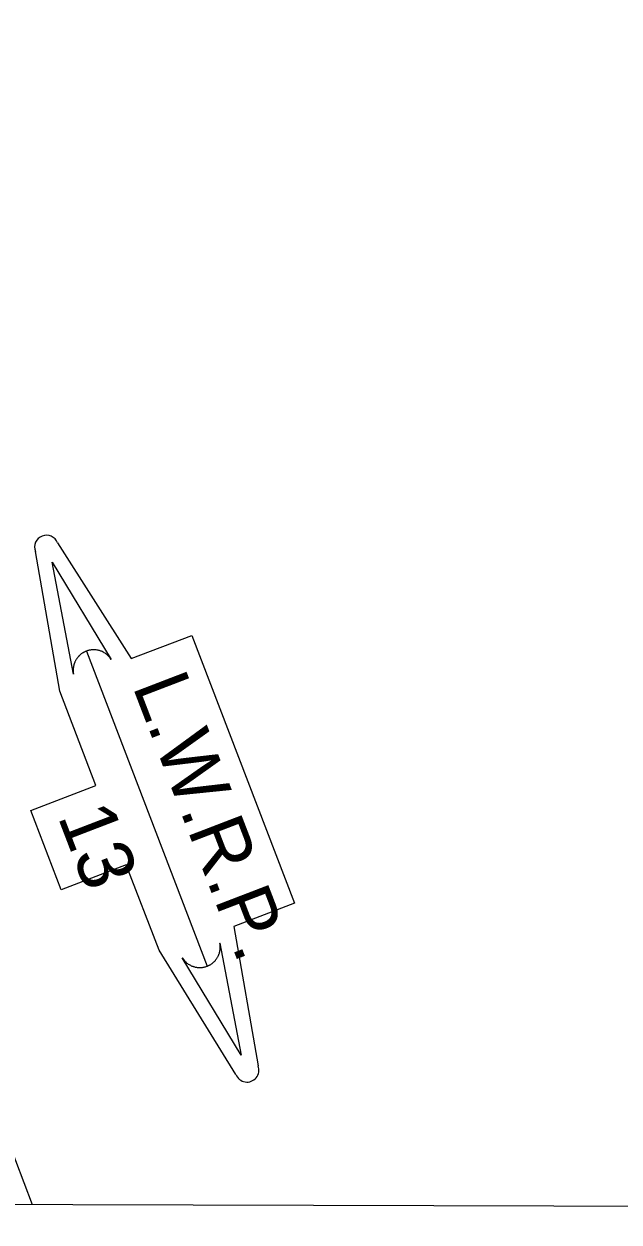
# Model space of a CAD drawing. Extents: x 3161665 to 3199565, y 885729 to 911164.
# Drawn here: x 3183187 to 3184512, y 891109 to 893776 of the extents above; entities that cross this region are included whole.
import ezdxf

# ---------------------------------------------------------------- set-up
doc = ezdxf.new("R2010")
doc.units = 0
for name, color, linetype in [('V-GRID-FRAM', 7, 'Continuous'), ('V-LEVE-TOET', 7, 'Continuous'), ('V-TOPO-WATR-IDEN', 7, 'Continuous')]:
    doc.layers.add(name, color=color, linetype=linetype)

msp = doc.modelspace()

# ---------------------------------------------------------------- linework, layer by layer
at = {"layer": 'V-GRID-FRAM'}
msp.add_lwpolyline([(3165935.6, 909383.8), (3197271.3, 909297.2), (3197229, 891108.8), (3165877.4, 891195.5), (3165935.6, 909383.8)], dxfattribs=at)
at = {"layer": 'V-LEVE-TOET'}
msp.add_lwpolyline([(3182615.1, 892300.3), (3182707, 892153), (3182810.7, 891964.6), (3182973.1, 891686.2), (3183050.9, 891533.1), (3183079.7, 891474.3), (3183095.8, 891437.9), (3183149.1, 891294.9), (3183204.9, 891147.6)], dxfattribs=at)
at = {"layer": 'V-TOPO-WATR-IDEN'}
msp.add_line((3183325.6, 892379.8), (3183594.6, 891678.5), dxfattribs=at)
for points in [[(3183658.7, 891437.4), (3183487.5, 891714.3), (3183414.6, 891904.2), (3183269.6, 891848.6), (3183201.9, 892025.1), (3183346.9, 892080.8), (3183266.4, 892290.7), (3183212, 892601.8)], [(3183261.5, 892620.8), (3183425.4, 892363.1), (3183560.5, 892414.9), (3183789.2, 891818.7), (3183654.1, 891766.9), (3183708.2, 891456.4)]]:
    msp.add_lwpolyline(points, dxfattribs=at)
for points in [[(3183297, 892328.7), (3183249.5, 892578.1), (3183381, 892360.9), (3183378.5, 892364.7), (3183375.6, 892368.1), (3183374.4, 892369.4), (3183373.3, 892370.4), (3183371.9, 892371.7), (3183370.5, 892372.9), (3183369.2, 892373.8), (3183367.4, 892375.1), (3183365.5, 892376.3), (3183364.3, 892377), (3183362.9, 892377.8), (3183360.9, 892378.8), (3183359.3, 892379.4), (3183357.6, 892380.1), (3183356.4, 892380.5), (3183355.1, 892380.9), (3183353.5, 892381.4), (3183352.1, 892381.7), (3183350.6, 892382), (3183349.4, 892382.2), (3183347.6, 892382.5), (3183345.8, 892382.7), (3183344.4, 892382.8), (3183342.8, 892382.8), (3183341.4, 892382.8), (3183340.1, 892382.8), (3183339.1, 892382.8), (3183337.6, 892382.6), (3183336.1, 892382.5), (3183334.6, 892382.3), (3183333.1, 892382), (3183331.8, 892381.7), (3183330.3, 892381.3), (3183329.1, 892381), (3183327.4, 892380.5), (3183325.6, 892379.8), (3183325, 892379.6), (3183324.1, 892379.2), (3183323.1, 892378.8), (3183322.2, 892378.3), (3183321.2, 892377.9), (3183320.3, 892377.4), (3183319.3, 892376.8), (3183318.6, 892376.4), (3183317.5, 892375.8), (3183316.6, 892375.2), (3183315.9, 892374.7), (3183314.3, 892373.5), (3183313.4, 892372.9), (3183312.9, 892372.4), (3183311.9, 892371.6), (3183311.1, 892370.9), (3183310.3, 892370.1), (3183309.3, 892369.2), (3183308.5, 892368.3), (3183307.8, 892367.5), (3183307.2, 892366.9), (3183306.5, 892366), (3183305.9, 892365.2), (3183305.1, 892364.3), (3183304.4, 892363.3), (3183303.8, 892362.3), (3183302.9, 892361), (3183302.4, 892360), (3183301.8, 892358.9), (3183301.2, 892357.9), (3183300.8, 892357), (3183300.3, 892356), (3183299.7, 892354.6), (3183299.7, 892354.5), (3183299.3, 892353.7), (3183299.1, 892353), (3183298.7, 892352.1), (3183298.3, 892350.8), (3183298, 892349.9), (3183297.8, 892349), (3183297.5, 892347.8), (3183297.2, 892346.7), (3183297.1, 892345.9), (3183296.9, 892344.9), (3183296.7, 892343.4), (3183296.5, 892342.6), (3183296.5, 892341.9), (3183296.4, 892341.3), (3183296.3, 892340.5), (3183296.3, 892339.6), (3183296.2, 892338.6), (3183296.2, 892337.6), (3183296.2, 892336.6), (3183296.2, 892335.4), (3183296.3, 892334.6), (3183296.4, 892333.5), (3183296.5, 892332.1), (3183296.6, 892331.1), (3183296.7, 892330.3), (3183296.8, 892329.6), (3183296.9, 892329)], [(3183623.2, 891729.6), (3183670.7, 891480.1), (3183539.2, 891697.3), (3183541.8, 891693.6), (3183544.6, 891690.2), (3183545.8, 891688.9), (3183546.9, 891687.8), (3183548.3, 891686.5), (3183549.8, 891685.4), (3183551, 891684.4), (3183552.8, 891683.2), (3183554.8, 891681.9), (3183555.9, 891681.3), (3183557.4, 891680.5), (3183559.4, 891679.5), (3183560.9, 891678.8), (3183562.7, 891678.2), (3183563.8, 891677.8), (3183565.1, 891677.4), (3183566.7, 891676.9), (3183568.1, 891676.6), (3183569.6, 891676.2), (3183570.8, 891676), (3183572.6, 891675.8), (3183574.4, 891675.6), (3183575.8, 891675.5), (3183577.4, 891675.4), (3183578.9, 891675.4), (3183580.1, 891675.5), (3183581.1, 891675.5), (3183582.6, 891675.6), (3183584.2, 891675.8), (3183585.6, 891676), (3183587.1, 891676.3), (3183588.4, 891676.6), (3183589.9, 891676.9), (3183591.1, 891677.3), (3183592.8, 891677.8), (3183594.6, 891678.5), (3183595.2, 891678.7), (3183596.1, 891679), (3183597.1, 891679.5), (3183598.1, 891679.9), (3183599, 891680.4), (3183599.9, 891680.9), (3183600.9, 891681.4), (3183601.6, 891681.8), (3183602.7, 891682.5), (3183603.6, 891683.1), (3183604.3, 891683.5), (3183605.9, 891684.7), (3183606.8, 891685.4), (3183607.3, 891685.9), (3183608.3, 891686.6), (3183609.1, 891687.4), (3183609.9, 891688.2), (3183610.9, 891689.1), (3183611.8, 891690), (3183612.4, 891690.7), (3183613, 891691.4), (3183613.7, 891692.2), (3183614.3, 891693.1), (3183615.1, 891694), (3183615.8, 891695), (3183616.5, 891696), (3183617.3, 891697.3), (3183617.9, 891698.3), (3183618.5, 891699.3), (3183619, 891700.4), (3183619.4, 891701.3), (3183619.9, 891702.2), (3183620.5, 891703.7), (3183620.5, 891703.7), (3183620.9, 891704.6), (3183621.1, 891705.2), (3183621.5, 891706.2), (3183621.9, 891707.4), (3183622.2, 891708.4), (3183622.4, 891709.3), (3183622.7, 891710.4), (3183623, 891711.5), (3183623.1, 891712.3), (3183623.3, 891713.4), (3183623.6, 891714.8), (3183623.7, 891715.7), (3183623.8, 891716.4), (3183623.8, 891717), (3183623.9, 891717.7), (3183623.9, 891718.7), (3183624, 891719.7), (3183624, 891720.7), (3183624, 891721.6), (3183624, 891722.9), (3183623.9, 891723.6), (3183623.9, 891724.8), (3183623.7, 891726.2), (3183623.6, 891727.2), (3183623.5, 891728), (3183623.4, 891728.7), (3183623.3, 891729.2)]]:
    msp.add_lwpolyline(points, close=True, dxfattribs=at)
for centre, start, end in [((3183236.8, 892611.3), 20.9887, 200.9887), ((3183683.5, 891446.9), 200.9887, 20.9887)]:
    msp.add_arc(centre, 26.5, start, end, dxfattribs=at)

# ---------------------------------------------------------------- texts
for s, rotation, p in [('L.W.R.P.', 290.9887, (3183427.7, 892302.1)), ('13', 290.9888, (3183261, 892012.1))]:
    msp.add_text(s, height=124.5, rotation=rotation, dxfattribs=at).set_placement(p)

doc.saveas('drawing.dxf')
